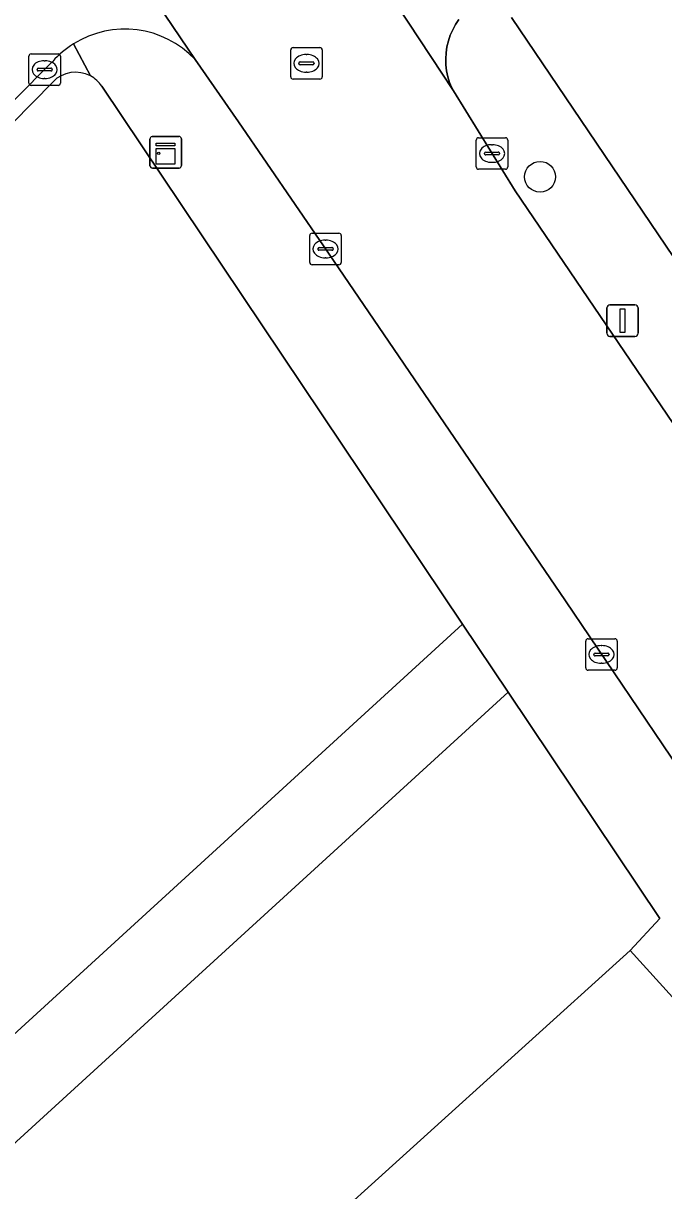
# Model space of a CAD drawing. Extents: x 159888 to 160761, y 384031 to 384750.
# Drawn here: x 160417.48 to 160437.8, y 384258.44 to 384295.49 of the extents above; entities that cross this region are included whole.
import ezdxf

# ---------------------------------------------------------------- set-up
doc = ezdxf.new("R2010")
doc.units = 0
for name, color, linetype in [('IMGEO_Boom', 7, 'Continuous'), ('IMGEO_Erf', 7, 'Continuous'), ('IMGEO_Groenvoorziening', 7, 'Continuous'), ('IMGEO_Kast', 7, 'Continuous'), ('IMGEO_Kolk', 7, 'Continuous'), ('IMGEO_Lichtmast', 7, 'Continuous'), ('IMGEO_Pand', 7, 'Continuous'), ('IMGEO_Rijbaan_lokaal_open', 7, 'Continuous'), ('IMGEO_Rioolput', 7, 'Continuous'), ('IMGEO_Voetpad_halfverhard', 7, 'Continuous'), ('IMGEO_Voetpad_open', 7, 'Continuous')]:
    doc.layers.add(name, color=color, linetype=linetype)

msp = doc.modelspace()

# ---------------------------------------------------------------- linework, layer by layer
at = {"layer": 'IMGEO_Boom'}
msp.add_circle((160433.879, 384290.616), 0.489, dxfattribs=at)
at = {"layer": 'IMGEO_Erf'}
msp.add_lwpolyline([(160432.977, 384295.669), (160463.867, 384250)], dxfattribs=at)
msp.add_lwpolyline([(160415.894, 384247.195), (160418.994, 384250), (160426.423, 384256.722), (160436.74, 384266.058), (160437.684, 384267.073), (160432.866, 384274.257), (160406.309, 384250), (160394.332, 384239.06), (160393.278, 384238.132), (160385.071, 384230.903), (160377.553, 384231.423), (160373.824, 384235.664), (160374.226, 384244.326), (160369.777, 384244.623), (160364.144, 384239.222), (160389.244, 384208.933), (160391.374, 384210.83), (160384.306, 384218.612), (160394.835, 384228.14), (160405.365, 384237.667)], close=True, dxfattribs=at)
at = {"layer": 'IMGEO_Groenvoorziening'}
for points in [[(160418.424, 384293.635), (160415.176, 384290.342), (160415.838, 384289.689), (160407.979, 384281.961), (160396.416, 384270.415), (160395.73, 384269.729), (160395.281, 384270.172), (160391.104, 384265.938), (160390.406, 384250), (160390.241, 384246.234), (160394.04, 384242.242), (160402.528, 384250), (160431.422, 384276.411)], [(160431.422, 384276.411), (160419.968, 384293.492)]]:
    msp.add_lwpolyline(points, dxfattribs=at)
for centre, radius, start, end in [((160419.138, 384292.931), 1.003, 62.1448, 135.4421), ((160419.123, 384292.919), 1.021, 34.1324, 61.7006)]:
    msp.add_arc(centre, radius, start, end, dxfattribs=at)
at = {"layer": 'IMGEO_Kast'}
for p, q in [((160421.497, 384290.969), (160421.497, 384291.81)), ((160421.497, 384291.81), (160421.497, 384290.969)), ((160421.572, 384291.894), (160422.413, 384291.894)), ((160422.413, 384291.894), (160421.572, 384291.894)), ((160422.497, 384291.819), (160422.497, 384290.978)), ((160422.497, 384290.978), (160422.497, 384291.819)), ((160422.422, 384290.894), (160421.581, 384290.894)), ((160421.581, 384290.894), (160422.422, 384290.894))]:
    msp.add_line(p, q, dxfattribs=at)
for points in [[(160421.692, 384291.684), (160422.292, 384291.684), (160422.292, 384291.599), (160421.692, 384291.599), (160421.692, 384291.684)], [(160421.692, 384291.509), (160422.292, 384291.509), (160422.292, 384291.02), (160421.692, 384291.02), (160421.692, 384291.509)]]:
    msp.add_lwpolyline(points, dxfattribs=at)
msp.add_circle((160421.776, 384291.358), 0.0377, dxfattribs=at)
for centre, start, end in [((160421.575, 384291.816), 92.4484, 184.2845), ((160421.575, 384291.816), 92.4484, 184.2845), ((160422.419, 384291.816), 2.4484, 94.2845), ((160422.419, 384291.816), 2.4484, 94.2845), ((160421.575, 384290.972), 182.4484, 274.2845), ((160421.575, 384290.972), 182.4484, 274.2845), ((160422.419, 384290.972), 272.4484, 4.2845), ((160422.419, 384290.972), 272.4484, 4.2845)]:
    msp.add_arc(centre, 0.0779, start, end, dxfattribs=at)
at = {"layer": 'IMGEO_Kolk'}
for p, q in [((160417.73, 384294.518), (160418.582, 384294.518)), ((160417.655, 384293.592), (160417.655, 384294.444)), ((160418.143, 384294.298), (160418.168, 384294.298)), ((160418.656, 384294.444), (160418.656, 384293.592)), ((160417.914, 384294.012), (160417.914, 384294.024)), ((160418.352, 384293.975), (160417.954, 384293.975)), ((160417.957, 384294.061), (160418.355, 384294.061)), ((160418.398, 384294.024), (160418.398, 384294.012)), ((160418.582, 384293.518), (160417.73, 384293.518)), ((160418.166, 384293.738), (160418.141, 384293.738)), ((160431.854, 384290.929), (160431.854, 384291.781)), ((160431.929, 384291.855), (160432.781, 384291.855)), ((160432.342, 384291.635), (160432.367, 384291.635)), ((160432.855, 384291.781), (160432.855, 384290.929)), ((160432.113, 384291.349), (160432.113, 384291.361)), ((160432.551, 384291.312), (160432.153, 384291.312)), ((160432.156, 384291.398), (160432.554, 384291.398)), ((160432.597, 384291.361), (160432.597, 384291.349)), ((160432.781, 384290.855), (160431.929, 384290.855)), ((160432.365, 384291.075), (160432.34, 384291.075)), ((160426.57, 384287.899), (160426.57, 384288.751)), ((160426.645, 384288.825), (160427.497, 384288.825)), ((160427.058, 384288.605), (160427.083, 384288.605)), ((160427.571, 384288.751), (160427.571, 384287.899)), ((160426.829, 384288.319), (160426.829, 384288.331)), ((160427.267, 384288.282), (160426.869, 384288.282)), ((160426.872, 384288.368), (160427.27, 384288.368)), ((160427.313, 384288.331), (160427.313, 384288.319)), ((160427.081, 384288.045), (160427.056, 384288.045)), ((160427.497, 384287.825), (160426.645, 384287.825)), ((160435.328, 384275.029), (160435.328, 384275.881)), ((160435.403, 384275.955), (160436.255, 384275.955)), ((160435.816, 384275.735), (160435.841, 384275.735)), ((160436.329, 384275.881), (160436.329, 384275.029)), ((160435.587, 384275.449), (160435.587, 384275.461)), ((160436.025, 384275.412), (160435.627, 384275.412)), ((160435.63, 384275.498), (160436.028, 384275.498)), ((160436.071, 384275.461), (160436.071, 384275.449)), ((160436.255, 384274.955), (160435.403, 384274.955)), ((160435.839, 384275.175), (160435.814, 384275.175))]:
    msp.add_line(p, q, dxfattribs=at)
for points in [[(160417.73, 384294.518), (160418.582, 384294.518)], [(160417.655, 384293.592), (160417.655, 384294.444)], [(160418.656, 384294.444), (160418.656, 384293.592)], [(160418.582, 384293.518), (160417.73, 384293.518)], [(160431.854, 384290.929), (160431.854, 384291.781)], [(160431.929, 384291.855), (160432.781, 384291.855)], [(160432.855, 384291.781), (160432.855, 384290.929)], [(160432.781, 384290.855), (160431.929, 384290.855)], [(160426.57, 384287.899), (160426.57, 384288.751)], [(160426.645, 384288.825), (160427.497, 384288.825)], [(160427.571, 384288.751), (160427.571, 384287.899)], [(160427.497, 384287.825), (160426.645, 384287.825)], [(160435.328, 384275.029), (160435.328, 384275.881)], [(160435.403, 384275.955), (160436.255, 384275.955)], [(160436.329, 384275.881), (160436.329, 384275.029)], [(160436.255, 384274.955), (160435.403, 384274.955)]]:
    msp.add_lwpolyline(points, dxfattribs=at)
for centre, radius, start, end in [((160417.732, 384294.442), 0.0765, 91.552, 178.448), ((160417.732, 384294.442), 0.0765, 91.552, 178.448), ((160418.58, 384294.442), 0.0765, 1.552, 88.448), ((160418.58, 384294.442), 0.0765, 1.552, 88.448), ((160417.954, 384294.021), 0.0403, 85.8775, 175.7526), ((160417.951, 384294.011), 0.0366, 178.938, 274.7102), ((160418.355, 384294.018), 0.043, 264.8664, 352.4533), ((160418.359, 384294.023), 0.0386, 1.7309, 96.639), ((160417.732, 384293.594), 0.0765, 181.552, 268.448), ((160417.732, 384293.594), 0.0765, 181.552, 268.448), ((160418.58, 384293.594), 0.0765, 271.552, 358.448), ((160418.58, 384293.594), 0.0765, 271.552, 358.448), ((160431.931, 384291.779), 0.0765, 91.552, 178.448), ((160431.931, 384291.779), 0.0765, 91.552, 178.448), ((160432.779, 384291.779), 0.0765, 1.552, 88.448), ((160432.779, 384291.779), 0.0765, 1.552, 88.448), ((160432.153, 384291.358), 0.0403, 85.8775, 175.7526), ((160432.15, 384291.348), 0.0366, 178.938, 274.7102), ((160432.554, 384291.355), 0.043, 264.8664, 352.4533), ((160432.558, 384291.36), 0.0386, 1.7309, 96.639), ((160431.931, 384290.931), 0.0765, 181.552, 268.448), ((160431.931, 384290.931), 0.0765, 181.552, 268.448), ((160432.779, 384290.931), 0.0765, 271.552, 358.448), ((160432.779, 384290.931), 0.0765, 271.552, 358.448), ((160426.647, 384288.749), 0.0765, 91.552, 178.448), ((160426.647, 384288.749), 0.0765, 91.552, 178.448), ((160427.495, 384288.749), 0.0765, 1.552, 88.448), ((160427.495, 384288.749), 0.0765, 1.552, 88.448), ((160426.869, 384288.328), 0.0403, 85.8775, 175.7526), ((160426.866, 384288.318), 0.0366, 178.938, 274.7102), ((160427.27, 384288.325), 0.043, 264.8664, 352.4533), ((160427.274, 384288.33), 0.0386, 1.7309, 96.639), ((160426.647, 384287.901), 0.0765, 181.552, 268.448), ((160426.647, 384287.901), 0.0765, 181.552, 268.448), ((160427.495, 384287.901), 0.0765, 271.552, 358.448), ((160427.495, 384287.901), 0.0765, 271.552, 358.448), ((160435.405, 384275.879), 0.0765, 91.552, 178.448), ((160435.405, 384275.879), 0.0765, 91.552, 178.448), ((160436.253, 384275.879), 0.0765, 1.552, 88.448), ((160436.253, 384275.879), 0.0765, 1.552, 88.448), ((160435.627, 384275.458), 0.0403, 85.8775, 175.7526), ((160435.624, 384275.448), 0.0366, 178.938, 274.7102), ((160436.028, 384275.455), 0.043, 264.8664, 352.4533), ((160436.032, 384275.46), 0.0386, 1.7309, 96.639), ((160435.405, 384275.031), 0.0765, 181.552, 268.448), ((160435.405, 384275.031), 0.0765, 181.552, 268.448), ((160436.253, 384275.031), 0.0765, 271.552, 358.448), ((160436.253, 384275.031), 0.0765, 271.552, 358.448)]:
    msp.add_arc(centre, radius, start, end, dxfattribs=at)
for centre, major_axis, ratio, start_param, end_param in [((160418.142, 384294.018), (-0.387, 0.002), 0.722429, 4.712389, 7.853982), ((160418.167, 384294.018), (-0.39, 0.002), 0.717154, 1.570796, 4.712389), ((160432.341, 384291.355), (-0.387, 0.002), 0.722429, 4.712389, 7.853982), ((160432.366, 384291.355), (-0.39, 0.002), 0.717154, 1.570796, 4.712389), ((160427.057, 384288.325), (-0.387, 0.002), 0.722429, 4.712389, 7.853982), ((160427.082, 384288.325), (-0.39, 0.002), 0.717154, 1.570796, 4.712389), ((160435.815, 384275.455), (-0.387, 0.002), 0.722429, 4.712389, 7.853982), ((160435.84, 384275.455), (-0.39, 0.002), 0.717154, 1.570796, 4.712389)]:
    msp.add_ellipse(centre, major_axis=major_axis, ratio=ratio, start_param=start_param, end_param=end_param, dxfattribs=at)
at = {"layer": 'IMGEO_Lichtmast'}
for p, q in [((160435.998, 384285.652), (160435.998, 384286.452)), ((160435.998, 384286.452), (160435.998, 384285.652)), ((160436.098, 384286.552), (160436.888, 384286.552)), ((160436.888, 384286.552), (160436.098, 384286.552)), ((160436.988, 384286.452), (160436.988, 384285.652)), ((160436.988, 384285.652), (160436.988, 384286.452)), ((160436.888, 384285.552), (160436.098, 384285.552)), ((160436.098, 384285.552), (160436.888, 384285.552))]:
    msp.add_line(p, q, dxfattribs=at)
msp.add_lwpolyline([(160436.418, 384286.427), (160436.568, 384286.427), (160436.568, 384285.677), (160436.418, 384285.677), (160436.418, 384286.427)], dxfattribs=at)
for centre, start, end in [((160436.098, 384286.452), 90, 180), ((160436.098, 384286.452), 90, 180), ((160436.888, 384286.452), 0, 90), ((160436.888, 384286.452), 360, 90), ((160436.098, 384285.652), 180, 270), ((160436.098, 384285.652), 180, 270), ((160436.888, 384285.652), 270, 0), ((160436.888, 384285.652), 270, 0)]:
    msp.add_arc(centre, 0.1, start, end, dxfattribs=at)
at = {"layer": 'IMGEO_Pand'}
msp.add_lwpolyline([(160426.423, 384256.722), (160433.468, 384248.966), (160434.61, 384250), (160443.774, 384258.302), (160436.74, 384266.058)], close=True, dxfattribs=at)
at = {"layer": 'IMGEO_Rijbaan_lokaal_open'}
for points in [[(160423.141, 384304.631), (160422.888, 384305.012), (160417.91, 384301.776), (160422.932, 384294.34), (160424.309, 384292.356), (160427.008, 384288.421), (160434.682, 384277.153), (160440.091, 384269.157), (160445.772, 384260.903)], [(160422.932, 384294.34), (160417.91, 384301.776), (160415.801, 384300.405), (160412.696, 384297.247), (160409.504, 384293.847), (160396.973, 384281.372), (160379.726, 384264.338), (160372.559, 384257.094), (160366.063, 384250.659), (160365.342, 384250), (160363.109, 384247.959), (160360.237, 384245.231), (160359.808, 384244.824), (160358.837, 384243.977), (160356.862, 384242.381), (160355.12, 384241.215), (160350.961, 384238.084), (160345.716, 384234.364), (160345.542, 384234.231)], [(160482.459, 384217.19), (160479.496, 384221.749), (160475.984, 384226.996), (160471.895, 384233.016), (160469.592, 384236.438), (160463.845, 384244.806), (160460.293, 384250), (160459.062, 384251.8), (160454.397, 384258.743), (160452.84, 384261.021), (160446.785, 384269.99), (160433.084, 384290.172), (160431.13, 384293.34), (160428.629, 384297.152), (160428.531, 384297.088)], [(160428.629, 384297.152), (160431.13, 384293.34), (160431.083, 384293.435), (160431.01, 384293.612), (160430.954, 384293.794), (160430.914, 384293.981), (160430.891, 384294.171), (160430.884, 384294.362), (160430.895, 384294.552), (160430.923, 384294.741), (160430.968, 384294.927), (160431.029, 384295.108), (160431.106, 384295.283), (160431.199, 384295.45), (160431.305, 384295.608)], [(160344.158, 384231.267), (160343.475, 384230.828), (160346.326, 384226.816), (160346.553, 384226.989), (160354.699, 384232.863), (160360.784, 384237.351), (160361.189, 384237.649), (160363.689, 384239.781), (160364.647, 384240.62), (160366.673, 384242.576), (160373.037, 384248.641), (160374.399, 384250), (160384.224, 384259.805), (160390.609, 384266.27), (160401.354, 384277.085), (160418.41, 384294.276)]]:
    msp.add_lwpolyline(points, dxfattribs=at)
for centre, radius, start, end in [((160420.7, 384292.238), 3.066, 43.273, 122.1559), ((160420.704, 384292.238), 3.068, 122.2161, 138.3814)]:
    msp.add_arc(centre, radius, start, end, dxfattribs=at)
at = {"layer": 'IMGEO_Rioolput'}
for p, q in [((160425.965, 384293.791), (160425.965, 384294.643)), ((160426.04, 384294.717), (160426.892, 384294.717)), ((160426.966, 384294.643), (160426.966, 384293.791)), ((160426.224, 384294.211), (160426.224, 384294.223)), ((160426.662, 384294.174), (160426.264, 384294.174)), ((160426.267, 384294.26), (160426.665, 384294.26)), ((160426.453, 384294.497), (160426.478, 384294.497)), ((160426.708, 384294.223), (160426.708, 384294.211)), ((160426.476, 384293.937), (160426.451, 384293.937)), ((160426.892, 384293.717), (160426.04, 384293.717))]:
    msp.add_line(p, q, dxfattribs=at)
for points in [[(160425.965, 384293.791), (160425.965, 384294.643)], [(160426.04, 384294.717), (160426.892, 384294.717)], [(160426.966, 384294.643), (160426.966, 384293.791)], [(160426.892, 384293.717), (160426.04, 384293.717)]]:
    msp.add_lwpolyline(points, dxfattribs=at)
for centre, radius, start, end in [((160426.042, 384294.641), 0.0765, 91.552, 178.448), ((160426.042, 384294.641), 0.0765, 91.552, 178.448), ((160426.89, 384294.641), 0.0765, 1.552, 88.448), ((160426.89, 384294.641), 0.0765, 1.552, 88.448), ((160426.264, 384294.22), 0.0403, 85.8775, 175.7526), ((160426.261, 384294.21), 0.0366, 178.938, 274.7102), ((160426.665, 384294.217), 0.043, 264.8664, 352.4533), ((160426.669, 384294.222), 0.0386, 1.7309, 96.639), ((160426.042, 384293.793), 0.0765, 181.552, 268.448), ((160426.042, 384293.793), 0.0765, 181.552, 268.448), ((160426.89, 384293.793), 0.0765, 271.552, 358.448), ((160426.89, 384293.793), 0.0765, 271.552, 358.448)]:
    msp.add_arc(centre, radius, start, end, dxfattribs=at)
for centre, major_axis, ratio, start_param, end_param in [((160426.452, 384294.217), (-0.387, 0.002), 0.722429, 4.712389, 7.853982), ((160426.477, 384294.217), (-0.39, 0.002), 0.717154, 1.570796, 4.712389)]:
    msp.add_ellipse(centre, major_axis=major_axis, ratio=ratio, start_param=start_param, end_param=end_param, dxfattribs=at)
at = {"layer": 'IMGEO_Voetpad_halfverhard'}
msp.add_lwpolyline([(160390.241, 384246.234), (160390.406, 384250), (160391.104, 384265.938), (160388.378, 384263.174), (160387.768, 384250), (160387.57, 384245.716), (160371.882, 384246.688), (160369.777, 384244.623), (160374.226, 384244.326), (160388.452, 384243.469), (160393.278, 384238.132), (160394.332, 384239.06), (160406.309, 384250), (160432.866, 384274.257), (160431.422, 384276.411), (160402.528, 384250), (160394.04, 384242.242)], close=True, dxfattribs=at)
at = {"layer": 'IMGEO_Voetpad_open'}
for points in [[(160463.867, 384250), (160432.977, 384295.669)], [(160431.305, 384295.608), (160431.199, 384295.45), (160431.106, 384295.283), (160431.029, 384295.108), (160430.968, 384294.927), (160430.923, 384294.741), (160430.895, 384294.552), (160430.884, 384294.362), (160430.891, 384294.171), (160430.914, 384293.981), (160430.954, 384293.794), (160431.01, 384293.612), (160431.083, 384293.435), (160431.13, 384293.34), (160433.084, 384290.172), (160446.785, 384269.99), (160452.84, 384261.021), (160454.397, 384258.743), (160459.062, 384251.8)], [(160419.068, 384294.834), (160419.607, 384293.818)], [(160419.607, 384293.818), (160419.068, 384294.834)], [(160418.41, 384294.276), (160401.354, 384277.085), (160390.609, 384266.27), (160384.224, 384259.805), (160374.399, 384250), (160373.037, 384248.641), (160366.673, 384242.576), (160364.647, 384240.62), (160363.689, 384239.781), (160361.189, 384237.649), (160360.784, 384237.351), (160354.699, 384232.863), (160346.553, 384226.989), (160346.326, 384226.816), (160346.64, 384226.054), (160361.616, 384237.146), (160364.144, 384239.222), (160369.777, 384244.623), (160371.882, 384246.688), (160375.258, 384250), (160388.378, 384263.174), (160391.104, 384265.938), (160395.281, 384270.172), (160415.176, 384290.342)], [(160427.008, 384288.421), (160424.309, 384292.356), (160422.932, 384294.34)], [(160415.176, 384290.342), (160418.424, 384293.635)], [(160419.968, 384293.492), (160431.422, 384276.411), (160432.866, 384274.257), (160437.684, 384267.073), (160436.74, 384266.058), (160443.774, 384258.302), (160446.245, 384255.579)], [(160445.772, 384260.903), (160440.091, 384269.157), (160434.682, 384277.153), (160427.008, 384288.421)]]:
    msp.add_lwpolyline(points, dxfattribs=at)
for centre, radius, start, end in [((160420.7, 384292.238), 3.066, 43.273, 122.1559), ((160420.704, 384292.238), 3.068, 122.2161, 138.3814), ((160419.138, 384292.931), 1.003, 62.1448, 135.4421), ((160419.123, 384292.919), 1.021, 34.1324, 61.7006)]:
    msp.add_arc(centre, radius, start, end, dxfattribs=at)

doc.saveas('drawing.dxf')
